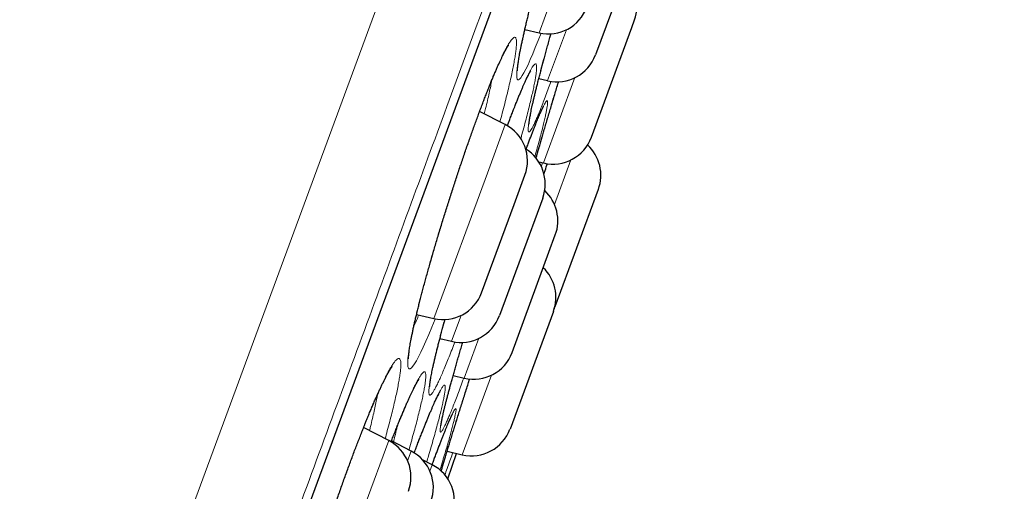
# Model space of a CAD drawing. Header units: millimetres. Extents: x 8 to 541, y 12 to 744.
# Tile 654 of 656: x 494 to 506, y 712 to 718. Entities that reach past the tile are written whole.
import ezdxf

# ---------------------------------------------------------------- set-up
doc = ezdxf.new("R2010")
doc.units = ezdxf.units.MM

msp = doc.modelspace()

# ---------------------------------------------------------------- linework, layer by layer
at = {"color": 252, "linetype": 'Continuous', "lineweight": 0}
for p, q in [((481.161, 671.167), (505.343, 736.719)), ((483.083, 672.551), (505.906, 734.419)), ((500.446, 717.76), (501.163, 719.702)), ((500.78, 717.797), (500.55, 717.176)), ((500.5, 716.173), (500.884, 717.213)), ((499.815, 716.05), (500.033, 716.641)), ((500.287, 716.34), (500.295, 716.361)), ((500.834, 716.21), (500.634, 715.668)), ((499.161, 714.277), (499.815, 716.05)), ((499.495, 714.314), (499.378, 713.998)), ((499.532, 713.548), (499.712, 714.035)), ((499.866, 713.586), (499.508, 712.616)), ((498.325, 712.009), (498.612, 712.787)), ((498.884, 712.659), (498.841, 712.542)), ((499.114, 712.415), (499.143, 712.493))]:
    msp.add_line(p, q, dxfattribs=at)
at = {"color": 7, "linetype": 'Continuous', "lineweight": 30}
for p, q in [((483.092, 672.571), (505.899, 734.398)), ((501.663, 718.922), (501.134, 717.489)), ((501.084, 716.486), (501.577, 717.823)), ((501.577, 717.823), (501.612, 717.919)), ((500.273, 717.801), (500.446, 717.76)), ((500.443, 717.201), (500.55, 717.176)), ((500.033, 716.641), (499.721, 716.802)), ((500.443, 716.186), (500.5, 716.173)), ((500.141, 715.665), (500.274, 716.023)), ((501.169, 715.85), (500.64, 714.417)), ((499.745, 714.59), (500.141, 715.665)), ((500.491, 715.745), (499.962, 714.312)), ((500.567, 715.085), (500.644, 715.295)), ((500.116, 713.862), (500.567, 715.085)), ((500.62, 714.362), (500.092, 712.929)), ((500.629, 714.39), (500.64, 714.417)), ((498.951, 714.326), (499.161, 714.277)), ((499.236, 714.032), (499.378, 713.998)), ((499.397, 713.58), (499.532, 713.548)), ((498.612, 712.787), (498.304, 712.946)), ((498.884, 712.659), (498.645, 712.783)), ((499.324, 712.659), (499.508, 712.616)), ((499.143, 712.493), (499.022, 712.555)), ((499.334, 712.32), (499.437, 712.632))]:
    msp.add_line(p, q, dxfattribs=at)
at = {"color": 252, "linetype": 'Continuous', "lineweight": 0, "flags": 128}
for points in [[(500.47, 717.757), (500.435, 717.667), (500.4, 717.58), (500.369, 717.502), (500.339, 717.432), (500.311, 717.37), (500.285, 717.317), (500.262, 717.272), (500.241, 717.237), (500.224, 717.211), (500.208, 717.193), (500.196, 717.185), (500.186, 717.185), (500.179, 717.196), (500.175, 717.215), (500.174, 717.244), (500.175, 717.281), (500.18, 717.327), (500.187, 717.382), (500.198, 717.446), (500.211, 717.517), (500.226, 717.596), (500.245, 717.682), (500.266, 717.775), (500.289, 717.876), (500.315, 717.982)], [(499.181, 714.274), (499.178, 714.267), (499.139, 714.17), (499.101, 714.081), (499.066, 714), (499.033, 713.928), (499.003, 713.864), (498.975, 713.808), (498.949, 713.761), (498.926, 713.723), (498.906, 713.694), (498.888, 713.674), (498.873, 713.663), (498.861, 713.662), (498.852, 713.669), (498.846, 713.686), (498.843, 713.712), (498.843, 713.747), (498.846, 713.79), (498.852, 713.843), (498.861, 713.903), (498.873, 713.972), (498.888, 714.049), (498.905, 714.133), (498.926, 714.224), (498.949, 714.321), (498.974, 714.426), (499.003, 714.536), (499.033, 714.651), (499.065, 714.771), (499.1, 714.894), (499.136, 715.022), (499.174, 715.153), (499.214, 715.286), (499.255, 715.42), (499.297, 715.556), (499.34, 715.692), (499.384, 715.829), (499.428, 715.965), (499.472, 716.099), (499.517, 716.231), (499.562, 716.361), (499.606, 716.488), (499.65, 716.611), (499.693, 716.729), (499.736, 716.845), (499.778, 716.955), (499.819, 717.06), (499.859, 717.158), (499.896, 717.249), (499.896, 717.249)], [(498.005, 712.143), (498.052, 712.275), (498.098, 712.405), (498.145, 712.532), (498.191, 712.656), (498.237, 712.776), (498.282, 712.891), (498.327, 713.004), (498.37, 713.111), (498.413, 713.212), (498.454, 713.306), (498.492, 713.393), (498.492, 713.393)]]:
    msp.add_lwpolyline(points, dxfattribs=at)
at = {"color": 7, "linetype": 'Continuous', "lineweight": 30}
for centre, start, end in [((501.143, 718.092), 339.7512, 46.173), ((500.561, 718.246), 256.7512, 339.7512), ((500.665, 717.662), 256.7512, 339.7512), ((499.805, 716.196), 339.7512, 62.7512), ((500.615, 716.659), 256.7512, 339.7512), ((500.7, 716.023), 339.7512, 47.5503), ((500.021, 715.918), 339.7512, 58.5924), ((500.175, 715.468), 339.7512, 47.2679), ((500.151, 714.535), 339.7512, 46.173), ((499.276, 714.763), 256.7512, 339.7512), ((499.493, 714.485), 256.7512, 339.7512), ((499.647, 714.035), 256.7512, 339.7512), ((499.622, 713.102), 256.7512, 339.7512), ((498.383, 712.343), 339.7512, 62.7512), ((498.656, 712.215), 339.7512, 62.7512), ((498.914, 712.048), 339.7512, 62.7512)]:
    msp.add_arc(centre, 0.5, start, end, dxfattribs=at)
at = {"color": 252, "linetype": 'Continuous', "lineweight": 0}
for points, knots in [([(506.122, 735.298), (506.12, 735.292), (506.116, 735.28), (506.081, 735.184), (506.024, 735.032), (505.945, 734.817), (505.844, 734.544), (505.723, 734.214), (505.58, 733.828), (505.417, 733.386), (505.232, 732.885), (505.026, 732.325), (504.797, 731.706), (504.549, 731.032), (504.281, 730.306), (503.995, 729.532), (503.694, 728.713), (503.376, 727.853), (503.042, 726.947), (502.689, 725.991), (502.319, 724.987), (501.931, 723.936), (501.529, 722.845), (501.112, 721.716), (500.686, 720.56), (500.25, 719.378), (499.805, 718.173), (499.351, 716.941), (498.884, 715.677), (498.407, 714.382), (497.918, 713.058), (497.423, 711.715), (496.922, 710.357), (496.419, 708.993), (495.915, 707.628), (495.412, 706.263), (494.906, 704.893), (494.397, 703.512), (493.884, 702.122), (493.37, 700.727), (492.857, 699.338), (492.347, 697.956), (491.845, 696.594), (491.35, 695.252), (490.864, 693.935), (490.384, 692.635), (489.909, 691.347), (489.44, 690.076), (488.978, 688.822), (488.526, 687.597), (488.085, 686.403), (487.66, 685.248), (487.249, 684.136), (486.854, 683.066), (486.474, 682.034), (486.106, 681.036), (485.751, 680.076), (485.411, 679.154), (485.089, 678.28), (484.785, 677.455), (484.5, 676.685), (484.237, 675.97), (483.994, 675.311), (483.77, 674.705), (483.565, 674.148), (483.379, 673.645), (483.214, 673.196), (483.07, 672.806), (482.948, 672.476), (482.848, 672.207), (482.772, 671.998), (482.717, 671.851), (482.683, 671.759), (482.679, 671.748), (482.677, 671.742)], [0, 0, 0, 0, 0.014, 0.028, 0.0419999, 0.0559999, 0.0699999, 0.0837499, 0.0975, 0.11125, 0.125, 0.139, 0.153, 0.1669999, 0.1809999, 0.1949999, 0.2087499, 0.2225, 0.23625, 0.25, 0.264, 0.278, 0.2919999, 0.3059999, 0.3199999, 0.3337499, 0.3475, 0.36125, 0.375, 0.389, 0.403, 0.4169999, 0.4309999, 0.4449999, 0.4587499, 0.4725, 0.48625, 0.5, 0.514, 0.528, 0.5419999, 0.5559999, 0.5699999, 0.5837499, 0.5975, 0.61125, 0.625, 0.639, 0.653, 0.6669999, 0.6809999, 0.6949999, 0.7087499, 0.7225, 0.73625, 0.75, 0.764, 0.778, 0.7919999, 0.8059999, 0.8199999, 0.8337499, 0.8475, 0.86125, 0.875, 0.889, 0.903, 0.9169999, 0.9309999, 0.9449999, 0.9587499, 0.9725, 0.98625, 1, 1, 1, 1]), ([(499.896, 717.249), (499.908, 717.277), (499.931, 717.332), (499.964, 717.406), (499.995, 717.473), (500.024, 717.532), (500.051, 717.583), (500.075, 717.625), (500.097, 717.659), (500.116, 717.684), (500.133, 717.7), (500.146, 717.707), (500.157, 717.704), (500.164, 717.692), (500.169, 717.672), (500.171, 717.642), (500.17, 717.603), (500.165, 717.556), (500.158, 717.499), (500.147, 717.435), (500.134, 717.363), (500.118, 717.283), (500.099, 717.195), (500.078, 717.101), (500.053, 717.001), (500.027, 716.894), (499.999, 716.786), (499.978, 716.71), (499.969, 716.674)], [0, 0, 0, 0, 0.038038, 0.076202, 0.114409, 0.152574, 0.190613, 0.229189, 0.267896, 0.306648, 0.345356, 0.383932, 0.422491, 0.461181, 0.499916, 0.538607, 0.577168, 0.615861, 0.654687, 0.693558, 0.732383, 0.771076, 0.80968, 0.848415, 0.887194, 0.925927, 0.964529, 1, 1, 1, 1]), ([(500.591, 717.169), (500.582, 717.142), (500.56, 717.082), (500.528, 716.997), (500.497, 716.914), (500.468, 716.839), (500.441, 716.772), (500.416, 716.713), (500.394, 716.663), (500.374, 716.622), (500.357, 716.59), (500.343, 716.567), (500.331, 716.553), (500.322, 716.548), (500.316, 716.552), (500.313, 716.566), (500.313, 716.589), (500.315, 716.62), (500.321, 716.661), (500.329, 716.71), (500.34, 716.768), (500.354, 716.835), (500.371, 716.909), (500.39, 716.99), (500.411, 717.079), (500.436, 717.175), (500.462, 717.277), (500.491, 717.385), (500.521, 717.498), (500.554, 717.617), (500.577, 717.701), (500.59, 717.745), (500.591, 717.747)], [0, 0, 0, 0, 0.028696, 0.064211, 0.098799, 0.133507, 0.168253, 0.202956, 0.23754, 0.271971, 0.306518, 0.341103, 0.375649, 0.410077, 0.444611, 0.479263, 0.513955, 0.548607, 0.583141, 0.617603, 0.652183, 0.686802, 0.721381, 0.755844, 0.790379, 0.825032, 0.859725, 0.894379, 0.928914, 0.963431, 0.998066, 1, 1, 1, 1]), ([(500.154, 716.875), (500.166, 716.904), (500.189, 716.962), (500.221, 717.041), (500.252, 717.113), (500.28, 717.176), (500.306, 717.232), (500.329, 717.279), (500.35, 717.318), (500.368, 717.347), (500.384, 717.368), (500.396, 717.38), (500.406, 717.382), (500.413, 717.375), (500.416, 717.359), (500.417, 717.334), (500.415, 717.301), (500.41, 717.258), (500.402, 717.206), (500.391, 717.146), (500.377, 717.078), (500.36, 717.003), (500.34, 716.919), (500.318, 716.829), (500.294, 716.732), (500.267, 716.629), (500.243, 716.54), (500.227, 716.485), (500.223, 716.468)], [0, 0, 0, 0, 0.0389734, 0.078078, 0.1172277, 0.1563334, 0.1953077, 0.2345492, 0.273925, 0.3133468, 0.3527233, 0.3919655, 0.4311727, 0.4705127, 0.509899, 0.5492412, 0.58845, 0.6277834, 0.6672517, 0.7067659, 0.7462343, 0.7855679, 0.8248126, 0.8641907, 0.9036131, 0.9429894, 0.9822325, 1, 1, 1, 1]), ([(499.777, 716.773), (499.783, 716.794), (499.797, 716.85), (499.817, 716.934), (499.837, 717.026), (499.856, 717.109), (499.865, 717.159), (499.87, 717.182)], [0, 0, 0, 0, 0.138948, 0.359391, 0.580092, 0.800547, 1, 1, 1, 1]), ([(500.409, 716.231), (500.415, 716.252), (500.43, 716.306), (500.458, 716.401), (500.491, 716.516), (500.526, 716.635), (500.562, 716.759), (500.6, 716.886), (500.64, 717.017), (500.668, 717.11), (500.683, 717.159), (500.684, 717.163)], [0, 0, 0, 0, 0.076913, 0.207024, 0.336988, 0.466513, 0.596551, 0.727034, 0.857676, 0.988175, 1, 1, 1, 1]), ([(500.059, 716.625), (500.066, 716.643), (500.086, 716.698), (500.118, 716.782), (500.142, 716.844), (500.154, 716.875)], [0, 0, 0, 0, 0.2041529, 0.6027639, 1, 1, 1, 1]), ([(500.295, 716.361), (500.306, 716.391), (500.328, 716.45), (500.359, 716.531), (500.389, 716.608), (500.417, 716.678), (500.442, 716.74), (500.465, 716.794), (500.486, 716.84), (500.504, 716.876), (500.519, 716.904), (500.531, 716.923), (500.54, 716.932), (500.547, 716.933), (500.55, 716.924), (500.551, 716.906), (500.548, 716.879), (500.543, 716.843), (500.534, 716.798), (500.523, 716.745), (500.509, 716.683), (500.492, 716.613), (500.472, 716.535), (500.45, 716.451), (500.425, 716.358), (500.406, 716.29), (500.395, 716.252), (500.394, 716.248)], [0, 0, 0, 0, 0.039537, 0.079075, 0.120568, 0.162202, 0.203883, 0.245514, 0.287003, 0.328519, 0.370177, 0.41188, 0.453534, 0.495047, 0.536696, 0.578488, 0.620327, 0.662118, 0.703766, 0.745391, 0.787159, 0.828974, 0.87074, 0.912365, 0.954005, 0.995787, 1, 1, 1, 1]), ([(500.489, 716.175), (500.486, 716.165), (500.48, 716.149), (500.475, 716.135), (500.473, 716.129)], [0, 0, 0, 0, 0.630831, 1, 1, 1, 1]), ([(498.918, 714.183), (498.923, 714.194), (498.938, 714.226), (498.958, 714.272), (498.974, 714.309), (498.979, 714.32)], [0, 0, 0, 0, 0.256775, 0.791719, 1, 1, 1, 1]), ([(499.419, 713.992), (499.407, 713.961), (499.382, 713.896), (499.347, 713.806), (499.313, 713.721), (499.281, 713.644), (499.251, 713.576), (499.224, 713.516), (499.199, 713.464), (499.177, 713.421), (499.158, 713.388), (499.141, 713.363), (499.127, 713.347), (499.116, 713.341), (499.108, 713.343), (499.103, 713.355), (499.101, 713.376), (499.101, 713.406), (499.105, 713.445), (499.112, 713.493), (499.122, 713.549), (499.135, 713.613), (499.15, 713.686), (499.168, 713.766), (499.189, 713.853), (499.213, 713.947), (499.239, 714.048), (499.267, 714.153), (499.288, 714.228), (499.298, 714.264)], [0, 0, 0, 0, 0.0348547, 0.0729133, 0.1109252, 0.1480138, 0.1852307, 0.2224885, 0.2597007, 0.2967853, 0.3337046, 0.3707494, 0.4078358, 0.4448788, 0.4817966, 0.5188376, 0.5560056, 0.5932168, 0.6303849, 0.6674259, 0.704384, 0.7414679, 0.7785944, 0.8156782, 0.8526362, 0.889662, 0.9268146, 0.9640101, 1, 1, 1, 1]), ([(499.526, 713.55), (499.522, 713.538), (499.505, 713.491), (499.478, 713.418), (499.445, 713.329), (499.414, 713.248), (499.385, 713.174), (499.358, 713.109), (499.334, 713.051), (499.312, 713.002), (499.293, 712.962), (499.277, 712.93), (499.264, 712.908), (499.253, 712.894), (499.245, 712.89), (499.24, 712.895), (499.239, 712.909), (499.24, 712.932), (499.244, 712.964), (499.251, 713.005), (499.261, 713.055), (499.274, 713.113), (499.29, 713.179), (499.309, 713.253), (499.33, 713.335), (499.354, 713.424), (499.38, 713.52), (499.408, 713.622), (499.439, 713.73), (499.472, 713.843), (499.497, 713.929), (499.512, 713.978), (499.514, 713.986)], [0, 0, 0, 0, 0.012548, 0.047549, 0.082591, 0.117593, 0.152476, 0.187347, 0.222337, 0.257367, 0.292357, 0.327228, 0.362162, 0.397215, 0.432308, 0.467361, 0.502295, 0.537247, 0.572318, 0.607429, 0.642501, 0.677453, 0.712463, 0.747594, 0.782765, 0.817896, 0.852907, 0.887878, 0.922968, 0.958099, 0.99319, 1, 1, 1, 1]), ([(498.492, 713.393), (498.504, 713.419), (498.528, 713.47), (498.561, 713.537), (498.592, 713.598), (498.62, 713.651), (498.647, 713.696), (498.671, 713.732), (498.692, 713.76), (498.711, 713.779), (498.727, 713.789), (498.74, 713.79), (498.749, 713.782), (498.756, 713.764), (498.759, 713.738), (498.76, 713.702), (498.757, 713.658), (498.751, 713.605), (498.741, 713.544), (498.729, 713.474), (498.714, 713.397), (498.696, 713.313), (498.674, 713.222), (498.651, 713.124), (498.624, 713.02), (498.596, 712.915), (498.577, 712.843), (498.567, 712.81)], [0, 0, 0, 0, 0.0393029, 0.0787332, 0.1182075, 0.1576391, 0.196943, 0.2372531, 0.2777009, 0.3181958, 0.3586443, 0.3989549, 0.4392512, 0.4796841, 0.5201644, 0.5605993, 0.6008971, 0.6413204, 0.6818825, 0.7224918, 0.7630538, 0.803477, 0.8437848, 0.8842299, 0.9247205, 0.9651634, 1, 1, 1, 1]), ([(498.809, 713.191), (498.821, 713.218), (498.844, 713.272), (498.876, 713.344), (498.907, 713.408), (498.935, 713.465), (498.96, 713.513), (498.983, 713.554), (499.004, 713.585), (499.021, 713.608), (499.036, 713.622), (499.048, 713.627), (499.056, 713.622), (499.062, 713.609), (499.064, 713.586), (499.064, 713.554), (499.06, 713.514), (499.053, 713.465), (499.043, 713.407), (499.03, 713.341), (499.014, 713.268), (498.995, 713.187), (498.973, 713.098), (498.949, 713.003), (498.922, 712.902), (498.892, 712.795), (498.87, 712.718), (498.858, 712.676), (498.857, 712.673)], [0, 0, 0, 0, 0.039217, 0.078562, 0.117952, 0.157299, 0.196517, 0.236441, 0.276503, 0.31661, 0.356672, 0.396597, 0.436494, 0.476527, 0.516606, 0.55664, 0.596539, 0.636557, 0.676713, 0.716915, 0.757071, 0.797089, 0.836999, 0.877045, 0.917136, 0.95718, 0.997089, 1, 1, 1, 1]), ([(499.252, 712.416), (499.255, 712.426), (499.266, 712.465), (499.288, 712.538), (499.317, 712.635), (499.349, 712.739), (499.382, 712.849), (499.418, 712.964), (499.455, 713.083), (499.494, 713.207), (499.534, 713.335), (499.569, 713.446), (499.591, 713.514), (499.599, 713.538)], [0, 0, 0, 0, 0.038505, 0.139066, 0.239506, 0.340287, 0.441185, 0.54197, 0.642414, 0.743242, 0.844416, 0.945713, 1, 1, 1, 1]), ([(499.052, 712.974), (499.063, 713.001), (499.085, 713.054), (499.116, 713.129), (499.145, 713.198), (499.173, 713.262), (499.199, 713.317), (499.222, 713.364), (499.242, 713.402), (499.259, 713.431), (499.274, 713.452), (499.285, 713.463), (499.294, 713.465), (499.299, 713.458), (499.302, 713.442), (499.301, 713.417), (499.297, 713.383), (499.29, 713.34), (499.28, 713.288), (499.267, 713.228), (499.251, 713.16), (499.232, 713.084), (499.21, 713.001), (499.186, 712.911), (499.159, 712.814), (499.129, 712.711), (499.102, 712.615), (499.083, 712.552), (499.075, 712.527)], [0, 0, 0, 0, 0.0362634, 0.0725272, 0.1115674, 0.150741, 0.189958, 0.2291282, 0.2681655, 0.3072453, 0.346458, 0.385714, 0.4249233, 0.4640003, 0.5032116, 0.5425571, 0.5819475, 0.6212919, 0.6605022, 0.6996825, 0.7389967, 0.7783558, 0.817669, 0.8568484, 0.8960295, 0.9353448, 0.9747049, 1, 1, 1, 1]), ([(498.377, 712.908), (498.381, 712.926), (498.394, 712.977), (498.413, 713.057), (498.434, 713.146), (498.452, 713.229), (498.466, 713.298), (498.473, 713.336), (498.476, 713.351)], [0, 0, 0, 0, 0.101916, 0.294292, 0.486452, 0.67796, 0.869964, 1, 1, 1, 1]), ([(498.639, 712.77), (498.642, 712.778), (498.66, 712.824), (498.691, 712.903), (498.732, 713.007), (498.772, 713.104), (498.797, 713.162), (498.809, 713.191)], [0, 0, 0, 0, 0.048695, 0.286665, 0.524915, 0.762876, 1, 1, 1, 1]), ([(499.189, 712.625), (499.2, 712.654), (499.222, 712.712), (499.253, 712.792), (499.282, 712.867), (499.31, 712.935), (499.335, 712.996), (499.357, 713.048), (499.377, 713.092), (499.394, 713.127), (499.408, 713.153), (499.419, 713.17), (499.427, 713.178), (499.431, 713.177), (499.433, 713.167), (499.432, 713.147), (499.427, 713.119), (499.42, 713.082), (499.409, 713.036), (499.396, 712.981), (499.379, 712.918), (499.36, 712.847), (499.338, 712.768), (499.313, 712.683), (499.285, 712.59), (499.26, 712.505), (499.243, 712.449), (499.237, 712.428)], [0, 0, 0, 0, 0.038661, 0.077322, 0.118005, 0.158827, 0.199694, 0.240512, 0.281192, 0.321899, 0.362744, 0.403635, 0.444477, 0.485181, 0.526013, 0.566984, 0.608002, 0.648972, 0.689803, 0.730602, 0.77154, 0.812525, 0.853462, 0.89426, 0.935062, 0.976004, 1, 1, 1, 1]), ([(498.668, 712.771), (498.674, 712.794), (498.689, 712.85), (498.706, 712.917), (498.716, 712.959), (498.719, 712.972)], [0, 0, 0, 0, 0.327804, 0.788792, 1, 1, 1, 1]), ([(498.922, 712.637), (498.925, 712.645), (498.943, 712.693), (498.974, 712.774), (499.014, 712.878), (499.04, 712.942), (499.052, 712.974)], [0, 0, 0, 0, 0.06825, 0.378702, 0.689546, 1, 1, 1, 1]), ([(499.141, 712.494), (499.144, 712.504), (499.161, 712.55), (499.177, 712.592), (499.189, 712.625)], [0, 0, 0, 0, 0.224202, 1, 1, 1, 1]), ([(499.394, 712.642), (499.385, 712.616), (499.364, 712.555), (499.333, 712.47), (499.31, 712.405), (499.299, 712.373), (499.297, 712.367)], [0, 0, 0, 0, 0.264796, 0.596625, 0.928078, 1, 1, 1, 1])]:
    msp.add_open_spline(points, degree=3, knots=knots, dxfattribs=at)
at = {"color": 7, "linetype": 'Continuous', "lineweight": 30}
for points, knots in [([(500.183, 717.296), (500.183, 717.296), (500.183, 717.296), (500.183, 717.298), (500.183, 717.303), (500.183, 717.312), (500.184, 717.324), (500.185, 717.339), (500.187, 717.358), (500.19, 717.38), (500.194, 717.405), (500.198, 717.434), (500.203, 717.465), (500.209, 717.5), (500.216, 717.538), (500.224, 717.578), (500.233, 717.622), (500.243, 717.668), (500.254, 717.716), (500.265, 717.767), (500.277, 717.82), (500.29, 717.875), (500.304, 717.932), (500.318, 717.991), (500.334, 718.052), (500.35, 718.115), (500.366, 718.179), (500.384, 718.246), (500.402, 718.314), (500.421, 718.383), (500.44, 718.453), (500.459, 718.524), (500.479, 718.596), (500.5, 718.669), (500.521, 718.743), (500.542, 718.818), (500.565, 718.894), (500.587, 718.97), (500.61, 719.047), (500.633, 719.124), (500.656, 719.201), (500.679, 719.277), (500.703, 719.353), (500.726, 719.429), (500.75, 719.505), (500.774, 719.581), (500.798, 719.656), (500.822, 719.731), (500.846, 719.805), (500.87, 719.878), (500.894, 719.95), (500.918, 720.021), (500.941, 720.09), (500.964, 720.158), (500.987, 720.225), (501.01, 720.29), (501.033, 720.354), (501.055, 720.416), (501.076, 720.476), (501.098, 720.534), (501.119, 720.59), (501.139, 720.644), (501.153, 720.68), (501.163, 720.708), (501.174, 720.736), (501.19, 720.777), (501.208, 720.823), (501.226, 720.866), (501.243, 720.906), (501.259, 720.944), (501.274, 720.979), (501.288, 721.011), (501.302, 721.04), (501.314, 721.066), (501.326, 721.089), (501.336, 721.109), (501.345, 721.125), (501.352, 721.137), (501.357, 721.146), (501.361, 721.152), (501.363, 721.155), (501.363, 721.155), (501.363, 721.155)], [0, 0, 0, 0, 0.003464, 0.011456, 0.020198, 0.029686, 0.039877, 0.050704, 0.062083, 0.073924, 0.086146, 0.098665, 0.111371, 0.124217, 0.137258, 0.150453, 0.163764, 0.17716, 0.190613, 0.204099, 0.217594, 0.231074, 0.244532, 0.257981, 0.271531, 0.285159, 0.298841, 0.312555, 0.326278, 0.339977, 0.353633, 0.367223, 0.380752, 0.394287, 0.407906, 0.421593, 0.435328, 0.449088, 0.462852, 0.476592, 0.490286, 0.503915, 0.517468, 0.531018, 0.544647, 0.558318, 0.57202, 0.585739, 0.599461, 0.613169, 0.626852, 0.640495, 0.654088, 0.667643, 0.681273, 0.694889, 0.708494, 0.72209, 0.735678, 0.74926, 0.762838, 0.776413, 0.789232, 0.791471, 0.798657, 0.812129, 0.82555, 0.838919, 0.852235, 0.865489, 0.878671, 0.891768, 0.904756, 0.917607, 0.930281, 0.942709, 0.954607, 0.966202, 0.976084, 0.98531, 0.993816, 1, 1, 1, 1]), ([(500.323, 716.64), (500.323, 716.64), (500.323, 716.639), (500.323, 716.641), (500.323, 716.646), (500.323, 716.654), (500.325, 716.665), (500.327, 716.679), (500.329, 716.697), (500.333, 716.718), (500.337, 716.742), (500.342, 716.77), (500.348, 716.801), (500.355, 716.835), (500.363, 716.871), (500.372, 716.911), (500.382, 716.954), (500.393, 716.998), (500.404, 717.046), (500.416, 717.096), (500.429, 717.148), (500.443, 717.202), (500.458, 717.258), (500.473, 717.316), (500.489, 717.376), (500.506, 717.438), (500.523, 717.502), (500.541, 717.568), (500.56, 717.635), (500.576, 717.695), (500.587, 717.733), (500.591, 717.748)], [0, 0, 0, 0, 0.004799, 0.026889, 0.051416, 0.078374, 0.10762, 0.138904, 0.171919, 0.206348, 0.241898, 0.278432, 0.315135, 0.3525, 0.390371, 0.428626, 0.467163, 0.505894, 0.544743, 0.583642, 0.622518, 0.661344, 0.70009, 0.739006, 0.778169, 0.817516, 0.856981, 0.896498, 0.935987, 0.975376, 1, 1, 1, 1]), ([(498.853, 713.783), (498.853, 713.783), (498.853, 713.783), (498.853, 713.785), (498.853, 713.79), (498.853, 713.799), (498.854, 713.81), (498.855, 713.825), (498.856, 713.844), (498.859, 713.866), (498.862, 713.891), (498.867, 713.92), (498.872, 713.951), (498.878, 713.986), (498.885, 714.024), (498.893, 714.064), (498.902, 714.107), (498.911, 714.153), (498.922, 714.201), (498.934, 714.252), (498.946, 714.305), (498.959, 714.36), (498.973, 714.417), (498.988, 714.476), (499.004, 714.537), (499.02, 714.599), (499.037, 714.664), (499.055, 714.73), (499.074, 714.798), (499.093, 714.867), (499.113, 714.937), (499.133, 715.008), (499.154, 715.08), (499.175, 715.153), (499.197, 715.226), (499.219, 715.3), (499.242, 715.376), (499.265, 715.452), (499.289, 715.528), (499.313, 715.605), (499.337, 715.681), (499.361, 715.758), (499.386, 715.834), (499.41, 715.909), (499.435, 715.985), (499.46, 716.06), (499.485, 716.134), (499.51, 716.208), (499.535, 716.282), (499.56, 716.355), (499.585, 716.426), (499.61, 716.496), (499.635, 716.565), (499.659, 716.633), (499.683, 716.699), (499.707, 716.764), (499.73, 716.827), (499.754, 716.888), (499.776, 716.947), (499.799, 717.005), (499.821, 717.06), (499.842, 717.114), (499.862, 717.164), (499.878, 717.201), (499.889, 717.229), (499.901, 717.258), (499.918, 717.295), (499.936, 717.337), (499.953, 717.377), (499.97, 717.413), (499.986, 717.447), (500.001, 717.478), (500.015, 717.506), (500.028, 717.531), (500.04, 717.552), (500.05, 717.57), (500.058, 717.585), (500.065, 717.595), (500.071, 717.603), (500.074, 717.608), (500.076, 717.61), (500.076, 717.61), (500.076, 717.61)], [0, 0, 0, 0, 0.003281, 0.011354, 0.020139, 0.029633, 0.039803, 0.05059, 0.061918, 0.073706, 0.085878, 0.098364, 0.1111, 0.124002, 0.136983, 0.15014, 0.163435, 0.176835, 0.190314, 0.203844, 0.217403, 0.230969, 0.244519, 0.258057, 0.271558, 0.28516, 0.298841, 0.312578, 0.326349, 0.340129, 0.353888, 0.367603, 0.381255, 0.394842, 0.408426, 0.422089, 0.435823, 0.449607, 0.463419, 0.477238, 0.491034, 0.504786, 0.518475, 0.532086, 0.545682, 0.559352, 0.573068, 0.586815, 0.600581, 0.614353, 0.628112, 0.641845, 0.65554, 0.669184, 0.682783, 0.696453, 0.710108, 0.723749, 0.737379, 0.750998, 0.764608, 0.778208, 0.7918, 0.80462, 0.80866, 0.81587, 0.829328, 0.842722, 0.856049, 0.869301, 0.882465, 0.895525, 0.908456, 0.921225, 0.933788, 0.946087, 0.956807, 0.96812, 0.977858, 0.986962, 0.995385, 1, 1, 1, 1]), ([(500.059, 716.625), (500.064, 716.637), (500.076, 716.668), (500.094, 716.717), (500.115, 716.772), (500.133, 716.819), (500.148, 716.856), (500.162, 716.892), (500.178, 716.932), (500.196, 716.977), (500.214, 717.019), (500.23, 717.059), (500.246, 717.096), (500.261, 717.13), (500.275, 717.161), (500.288, 717.19), (500.3, 717.215), (500.311, 717.237), (500.321, 717.256), (500.329, 717.271), (500.336, 717.283), (500.341, 717.291), (500.344, 717.295), (500.346, 717.297), (500.345, 717.297), (500.345, 717.297)], [0, 0, 0, 0, 0.03138, 0.082887, 0.134384, 0.185875, 0.220909, 0.248161, 0.299279, 0.350203, 0.400941, 0.451477, 0.501787, 0.55183, 0.601547, 0.650855, 0.699633, 0.747719, 0.794832, 0.839889, 0.883649, 0.920561, 0.954784, 0.986092, 1, 1, 1, 1]), ([(500.409, 716.231), (500.413, 716.243), (500.421, 716.274), (500.436, 716.326), (500.454, 716.387), (500.472, 716.45), (500.491, 716.514), (500.51, 716.58), (500.53, 716.648), (500.55, 716.718), (500.571, 716.788), (500.593, 716.86), (500.614, 716.933), (500.636, 717.006), (500.659, 717.08), (500.675, 717.132), (500.683, 717.16), (500.684, 717.163)], [0, 0, 0, 0, 0.045869, 0.11839, 0.190575, 0.262661, 0.335037, 0.407812, 0.48088, 0.554132, 0.627457, 0.700714, 0.773786, 0.846567, 0.918969, 0.991392, 1, 1, 1, 1]), ([(500.288, 716.34), (500.289, 716.344), (500.297, 716.366), (500.312, 716.404), (500.33, 716.454), (500.348, 716.5), (500.365, 716.545), (500.381, 716.587), (500.397, 716.627), (500.412, 716.664), (500.426, 716.698), (500.439, 716.729), (500.451, 716.757), (500.462, 716.782), (500.472, 716.804), (500.48, 716.823), (500.488, 716.837), (500.493, 716.848), (500.497, 716.856), (500.5, 716.861), (500.501, 716.863), (500.501, 716.863), (500.501, 716.863)], [0, 0, 0, 0, 0.01433, 0.073679, 0.133014, 0.192339, 0.251657, 0.310959, 0.370063, 0.428743, 0.487001, 0.544892, 0.602445, 0.659656, 0.714772, 0.770047, 0.823884, 0.869832, 0.911539, 0.950984, 0.986766, 1, 1, 1, 1]), ([(500.506, 716.036), (500.511, 716.051), (500.525, 716.095), (500.538, 716.137), (500.547, 716.165)], [0, 0, 0, 0, 0.353615, 1, 1, 1, 1]), ([(499.111, 713.445), (499.111, 713.445), (499.111, 713.445), (499.111, 713.447), (499.111, 713.451), (499.112, 713.459), (499.113, 713.471), (499.115, 713.485), (499.117, 713.503), (499.12, 713.525), (499.124, 713.549), (499.13, 713.577), (499.136, 713.609), (499.142, 713.643), (499.15, 713.68), (499.159, 713.719), (499.169, 713.762), (499.179, 713.807), (499.191, 713.855), (499.203, 713.905), (499.216, 713.958), (499.23, 714.012), (499.245, 714.068), (499.261, 714.126), (499.277, 714.187), (499.29, 714.233), (499.297, 714.259), (499.298, 714.264)], [0, 0, 0, 0, 0.007759, 0.034989, 0.06496, 0.097663, 0.132954, 0.170573, 0.210199, 0.251496, 0.29415, 0.33789, 0.382567, 0.427305, 0.472745, 0.51873, 0.565137, 0.611855, 0.658791, 0.705859, 0.752982, 0.800075, 0.847099, 0.893998, 0.941071, 0.98845, 1, 1, 1, 1]), ([(499.249, 712.973), (499.249, 712.973), (499.249, 712.973), (499.249, 712.975), (499.25, 712.979), (499.251, 712.987), (499.253, 712.998), (499.255, 713.013), (499.258, 713.031), (499.262, 713.052), (499.267, 713.077), (499.274, 713.104), (499.281, 713.135), (499.289, 713.169), (499.298, 713.206), (499.307, 713.245), (499.318, 713.287), (499.33, 713.332), (499.342, 713.379), (499.355, 713.428), (499.369, 713.48), (499.384, 713.534), (499.4, 713.59), (499.416, 713.649), (499.434, 713.709), (499.451, 713.77), (499.47, 713.833), (499.489, 713.898), (499.504, 713.949), (499.512, 713.979), (499.515, 713.986)], [0, 0, 0, 0, 0.006335, 0.029539, 0.05547, 0.084756, 0.115528, 0.148653, 0.183688, 0.22025, 0.257986, 0.296596, 0.335838, 0.375517, 0.415478, 0.455599, 0.495824, 0.53603, 0.576494, 0.617283, 0.658316, 0.699515, 0.740803, 0.7821, 0.823314, 0.864379, 0.905257, 0.946101, 0.987118, 1, 1, 1, 1]), ([(497.383, 709.892), (497.383, 709.892), (497.383, 709.893), (497.383, 709.896), (497.383, 709.902), (497.383, 709.912), (497.383, 709.924), (497.385, 709.94), (497.387, 709.96), (497.389, 709.983), (497.393, 710.009), (497.398, 710.038), (497.403, 710.071), (497.41, 710.106), (497.417, 710.145), (497.425, 710.186), (497.435, 710.229), (497.445, 710.276), (497.456, 710.325), (497.469, 710.376), (497.482, 710.43), (497.496, 710.485), (497.51, 710.543), (497.526, 710.602), (497.542, 710.663), (497.559, 710.726), (497.577, 710.791), (497.596, 710.857), (497.616, 710.925), (497.636, 710.994), (497.657, 711.065), (497.678, 711.136), (497.7, 711.208), (497.722, 711.281), (497.745, 711.354), (497.768, 711.428), (497.792, 711.503), (497.816, 711.578), (497.841, 711.654), (497.866, 711.731), (497.891, 711.807), (497.917, 711.883), (497.943, 711.959), (497.968, 712.034), (497.994, 712.109), (498.02, 712.183), (498.046, 712.257), (498.072, 712.33), (498.099, 712.403), (498.125, 712.475), (498.151, 712.545), (498.177, 712.615), (498.202, 712.683), (498.228, 712.75), (498.253, 712.815), (498.278, 712.878), (498.302, 712.94), (498.326, 713), (498.35, 713.059), (498.373, 713.115), (498.396, 713.169), (498.418, 713.221), (498.44, 713.271), (498.461, 713.319), (498.478, 713.356), (498.494, 713.392), (498.51, 713.427), (498.529, 713.466), (498.546, 713.502), (498.563, 713.535), (498.578, 713.565), (498.593, 713.592), (498.606, 713.616), (498.618, 713.637), (498.629, 713.655), (498.638, 713.668), (498.645, 713.679), (498.65, 713.686), (498.654, 713.69), (498.655, 713.692), (498.655, 713.691), (498.655, 713.691)], [0, 0, 0, 0, 0.005673, 0.014029, 0.023072, 0.032793, 0.043153, 0.054093, 0.065541, 0.077421, 0.089662, 0.102202, 0.114987, 0.127963, 0.14094, 0.154098, 0.1674, 0.180815, 0.194316, 0.207878, 0.221478, 0.235096, 0.248707, 0.262296, 0.275848, 0.289426, 0.303096, 0.316836, 0.330625, 0.344438, 0.35825, 0.372034, 0.385766, 0.399428, 0.413034, 0.42667, 0.44039, 0.454174, 0.468003, 0.481854, 0.495701, 0.50952, 0.523289, 0.536987, 0.550609, 0.564254, 0.577968, 0.591724, 0.605509, 0.619309, 0.633108, 0.646891, 0.660643, 0.674352, 0.688005, 0.70164, 0.715325, 0.728995, 0.742649, 0.756289, 0.769916, 0.783529, 0.797127, 0.81071, 0.823797, 0.831023, 0.844442, 0.857784, 0.87104, 0.884196, 0.897236, 0.910133, 0.922852, 0.935349, 0.947565, 0.959425, 0.96944, 0.980002, 0.98896, 0.997266, 1, 1, 1, 1]), ([(498.64, 712.77), (498.642, 712.776), (498.653, 712.804), (498.671, 712.85), (498.694, 712.908), (498.716, 712.964), (498.738, 713.019), (498.76, 713.071), (498.78, 713.12), (498.797, 713.161), (498.814, 713.199), (498.83, 713.236), (498.848, 713.277), (498.866, 713.315), (498.882, 713.351), (498.898, 713.384), (498.912, 713.414), (498.926, 713.441), (498.938, 713.465), (498.949, 713.485), (498.959, 713.502), (498.967, 713.515), (498.973, 713.525), (498.978, 713.532), (498.98, 713.536), (498.982, 713.537), (498.982, 713.537), (498.981, 713.537)], [0, 0, 0, 0, 0.01539, 0.062912, 0.110397, 0.157849, 0.205273, 0.252669, 0.300037, 0.347541, 0.372666, 0.419584, 0.466282, 0.512747, 0.558952, 0.60485, 0.650379, 0.695446, 0.739926, 0.78365, 0.82639, 0.863396, 0.902471, 0.935665, 0.966459, 0.994707, 1, 1, 1, 1]), ([(499.252, 712.416), (499.256, 712.431), (499.265, 712.462), (499.28, 712.512), (499.296, 712.564), (499.312, 712.619), (499.33, 712.676), (499.347, 712.735), (499.366, 712.795), (499.385, 712.857), (499.404, 712.92), (499.425, 712.985), (499.445, 713.053), (499.467, 713.121), (499.489, 713.191), (499.511, 713.262), (499.534, 713.335), (499.557, 713.407), (499.579, 713.475), (499.593, 713.519), (499.599, 713.538)], [0, 0, 0, 0, 0.053484, 0.109885, 0.166449, 0.223076, 0.279646, 0.336058, 0.392227, 0.44815, 0.504088, 0.560353, 0.616889, 0.673616, 0.730449, 0.787296, 0.84405, 0.900626, 0.956946, 1, 1, 1, 1]), ([(498.922, 712.636), (498.924, 712.642), (498.931, 712.659), (498.944, 712.695), (498.963, 712.745), (498.985, 712.801), (499.006, 712.856), (499.027, 712.908), (499.047, 712.958), (499.066, 713.006), (499.084, 713.051), (499.102, 713.094), (499.119, 713.135), (499.136, 713.173), (499.151, 713.208), (499.165, 713.241), (499.179, 713.27), (499.191, 713.296), (499.203, 713.32), (499.213, 713.339), (499.221, 713.356), (499.228, 713.369), (499.234, 713.378), (499.237, 713.384), (499.239, 713.387), (499.24, 713.387), (499.24, 713.387)], [0, 0, 0, 0, 0.014181, 0.03963, 0.087709, 0.135679, 0.183576, 0.231413, 0.279197, 0.326934, 0.374626, 0.422268, 0.469852, 0.517358, 0.564659, 0.611438, 0.657735, 0.703548, 0.748839, 0.793517, 0.836136, 0.878287, 0.914041, 0.947043, 0.976946, 1, 1, 1, 1]), ([(499.141, 712.494), (499.143, 712.499), (499.152, 712.523), (499.167, 712.564), (499.187, 712.617), (499.206, 712.668), (499.225, 712.717), (499.242, 712.763), (499.259, 712.807), (499.276, 712.848), (499.291, 712.887), (499.306, 712.923), (499.32, 712.957), (499.332, 712.987), (499.344, 713.015), (499.355, 713.039), (499.364, 713.06), (499.373, 713.079), (499.379, 713.093), (499.385, 713.103), (499.389, 713.11), (499.391, 713.114), (499.392, 713.116), (499.392, 713.116), (499.392, 713.116)], [0, 0, 0, 0, 0.014422, 0.067772, 0.121095, 0.174402, 0.227704, 0.281007, 0.334314, 0.38762, 0.440755, 0.493546, 0.545977, 0.598099, 0.64994, 0.701501, 0.751239, 0.801076, 0.849613, 0.890862, 0.928208, 0.963141, 0.994441, 1, 1, 1, 1])]:
    msp.add_open_spline(points, degree=3, knots=knots, dxfattribs=at)

doc.saveas('drawing.dxf')
